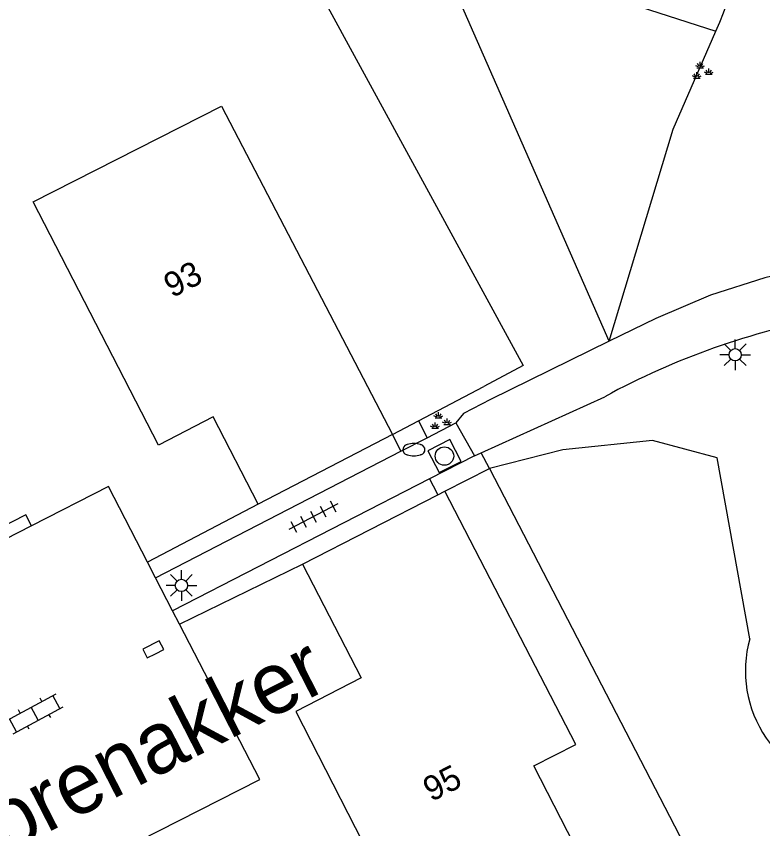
# Model space of a CAD drawing. Extents: x 137999 to 141000, y 397500 to 400501.
# Drawn here: x 138399.07 to 138429.41, y 400412.35 to 400445.38 of the extents above; entities that cross this region are included whole.
import ezdxf

# ---------------------------------------------------------------- set-up
doc = ezdxf.new("R2010")
doc.units = 0
for name, color, linetype in [('gg-afsc-erfafscheiding', 7, 'Continuous'), ('gg-afsc-hekwerk', 7, 'Continuous'), ('gg-afsc-muur', 7, 'Continuous'), ('gg-anno-huisnummerreeks BGT', 7, 'Continuous'), ('gg-anno-openbare ruimte label', 7, 'Continuous'), ('gg-bbg-hoofdgebouw', 7, 'Continuous'), ('gg-knt-verharding', 7, 'Continuous'), ('gt-grn-groengrens', 7, 'Continuous'), ('gt-symb-brandkraan', 7, 'Continuous'), ('gt-symb-groenvak', 7, 'Continuous'), ('gt-symb-klinker verharding', 7, 'Continuous'), ('gt-symb-kolk', 7, 'Continuous'), ('gt-symb-lichtmast', 7, 'Continuous'), ('gt-symb-rioolschacht', 7, 'Continuous'), ('gt-symb-tegel verharding', 7, 'Continuous')]:
    doc.layers.add(name, color=color, linetype=linetype)

# ---------------------------------------------------------------- blocks, each defined once
blk = doc.blocks.new('gt0-LMAST')
at = {"layer": 'gt-symb-lichtmast'}
for p, q in [((-0.182, 0.173), (-0.447, 0.438)), ((-0.005, 0.246), (-0.005, 0.621)), ((0.172, 0.173), (0.437, 0.438)), ((-0.255, -0.004), (-0.63, -0.004)), ((-0.182, -0.181), (-0.447, -0.446)), ((-0.005, -0.254), (-0.005, -0.629)), ((0.437, -0.446), (0.172, -0.181)), ((0.245, -0.004), (0.62, -0.004))]:
    blk.add_line(p, q, dxfattribs=at)
blk.add_circle((-0.005, -0.004), 0.25, dxfattribs=at)
blk = doc.blocks.new('gt0-GRVAK')
at = {"layer": 'gt-symb-groenvak'}
for p, q in [((-0.047, 0.214), (-0.047, 0.393)), ((-0.11, 0.189), (-0.228, 0.24)), ((-0.182, 0.153), (0.088, 0.153)), ((-0.091, 0.211), (-0.156, 0.322)), ((-0.004, 0.211), (0.061, 0.322)), ((0.015, 0.189), (0.133, 0.24)), ((0.262, -0.052), (0.197, 0.059)), ((0.305, -0.049), (0.305, 0.13)), ((0.349, -0.052), (0.414, 0.059)), ((-0.245, -0.228), (-0.363, -0.177)), ((-0.318, -0.264), (-0.047, -0.264)), ((-0.226, -0.206), (-0.291, -0.095)), ((-0.183, -0.203), (-0.183, -0.024)), ((-0.139, -0.206), (-0.074, -0.095)), ((-0.12, -0.228), (-0.002, -0.177)), ((0.243, -0.074), (0.125, -0.023)), ((0.17, -0.11), (0.441, -0.11)), ((0.368, -0.074), (0.486, -0.023))]:
    blk.add_line(p, q, dxfattribs=at)
blk = doc.blocks.new('gt0-TEG1')
at = {"layer": 'gt-symb-tegel verharding'}
for p, q in [((-1.125, 0), (1.125, 0)), ((-0.9, -0.25), (-0.9, 0.25)), ((-0.45, -0.25), (-0.45, 0.25)), ((0, -0.25), (0, 0.25)), ((0.45, -0.25), (0.45, 0.25)), ((0.9, -0.25), (0.9, 0.25))]:
    blk.add_line(p, q, dxfattribs=at)
blk = doc.blocks.new('gt0-KL1')
at = {"layer": 'gt-symb-klinker verharding'}
for p, q in [((-0.5, 0.3), (-0.5, 0.45)), ((0.5, 0.3), (0.5, 0.45)), ((-1.15, 0.3), (1.15, 0.3)), ((-1, -0.3), (-1, 0.3)), ((0, -0.3), (0, 0.3)), ((1, -0.3), (1, 0.3)), ((-1.15, -0.3), (1.15, -0.3)), ((-0.5, -0.45), (-0.5, -0.3)), ((0.5, -0.45), (0.5, -0.3))]:
    blk.add_line(p, q, dxfattribs=at)
blk = doc.blocks.new('gt0-KOLK')
at = {"layer": 'gt-symb-kolk'}
blk.add_lwpolyline([(0, 0), (0.375, 0), (0.375, 0.4), (-0.375, 0.4), (-0.375, 0), (0, 0)], dxfattribs=at)
blk = doc.blocks.new('gt0-RS')
at = {"layer": 'gt-symb-rioolschacht'}
blk.add_lwpolyline([(-0.5, -0.5), (0.5, -0.5), (0.5, 0.5), (-0.5, 0.5)], close=True, dxfattribs=at)
blk.add_circle((0, 0), 0.375, dxfattribs=at)
blk = doc.blocks.new('gt0-BR')
at = {"layer": 'gt-symb-brandkraan'}
for centre, radius, start, end in [((-0.244, 0), 0.206, 107.5669, 252.4331), ((0.599, -2.664), 3, 106.892, 107.5669), ((0, -0.691), 0.938, 73.108, 106.892), ((-0.599, -2.664), 3, 72.4331, 73.108), ((0.244, 0), 0.206, 287.567, 72.4331), ((0.599, 2.664), 3, 252.4331, 253.108), ((0, 0.691), 0.938, 253.108, 286.8921), ((-0.599, 2.664), 3, 286.8921, 287.567)]:
    blk.add_arc(centre, radius, start, end, dxfattribs=at)

msp = doc.modelspace()

# ---------------------------------------------------------------- linework, layer by layer
at = {"layer": 'gg-afsc-erfafscheiding'}
for p, q in [((138415.419, 400428.932), (138418.07, 400430.326)), ((138414.357, 400428.374), (138415.419, 400428.932)), ((138408.91, 400425.54), (138404.412, 400423.184)), ((138405.709, 400420.669), (138410.71, 400423.11))]:
    msp.add_line(p, q, dxfattribs=at)
at = {"layer": 'gg-afsc-hekwerk'}
for points in [[(138406.999, 400454.467), (138419.674, 400431.182), (138418.07, 400430.326)], [(138418.3, 400426.999), (138429.779, 400404.82), (138442.912, 400377.331)]]:
    msp.add_lwpolyline(points, dxfattribs=at)
at = {"layer": 'gg-afsc-muur'}
msp.add_line((138416.495, 400426.074), (138418.3, 400426.999), dxfattribs=at)
at = {"layer": 'gg-bbg-hoofdgebouw'}
for p, q in [((138414.357, 400428.374), (138408.91, 400425.54)), ((138416.201, 400425.923), (138416.495, 400426.074)), ((138410.71, 400423.11), (138416.201, 400425.923))]:
    msp.add_line(p, q, dxfattribs=at)
for points in [[(138408.91, 400425.54), (138407.07, 400429.1), (138404.85, 400427.94), (138399.76, 400437.84), (138407.407, 400441.727), (138414.357, 400428.374)], [(138422.033, 400411.16), (138420.113, 400414.907), (138421.813, 400415.778), (138416.495, 400426.074)], [(138410.71, 400423.11), (138413.09, 400418.48), (138410.43, 400417.12), (138415.26, 400407.69), (138422.033, 400411.16)]]:
    msp.add_lwpolyline(points, dxfattribs=at)
at = {"layer": 'gg-knt-verharding'}
for p, q in [((138417.969, 400427.639), (138422.991, 400429.915)), ((138415.419, 400428.932), (138415.772, 400428.25)), ((138415.772, 400428.25), (138416.943, 400428.854)), ((138416.943, 400428.854), (138417.695, 400427.515)), ((138414.357, 400428.374), (138414.504, 400428.089)), ((138414.504, 400428.089), (138414.705, 400427.7)), ((138414.705, 400427.7), (138415.772, 400428.25)), ((138404.735, 400422.557), (138414.705, 400427.7)), ((138417.695, 400427.515), (138415.866, 400426.576)), ((138417.695, 400427.515), (138417.969, 400427.639)), ((138418.3, 400426.999), (138417.969, 400427.639)), ((138415.866, 400426.576), (138405.428, 400421.214)), ((138415.866, 400426.576), (138416.01, 400426.296)), ((138416.01, 400426.296), (138416.201, 400425.923)), ((138404.735, 400422.557), (138404.412, 400423.184)), ((138405.428, 400421.214), (138404.735, 400422.557)), ((138405.709, 400420.669), (138405.428, 400421.214))]:
    msp.add_line(p, q, dxfattribs=at)
for points in [[(138443.346, 400437.329), (138431.756, 400435.286), (138429.5, 400434.755), (138427.293, 400434.047), (138425.062, 400433.1), (138423.166, 400432.167)], [(138423.166, 400432.167), (138418.348, 400429.797), (138417.252, 400429.238), (138416.943, 400428.854)], [(138404.412, 400423.184), (138402.82, 400426.27), (138399.693, 400424.668)], [(138399.693, 400424.668), (138391.01, 400420.22), (138392.396, 400417.568)], [(138403.237, 400411.432), (138408.97, 400414.35), (138405.709, 400420.669)]]:
    msp.add_lwpolyline(points, dxfattribs=at)
msp.add_arc((138437.628, 400403.049), 30.595, 100.3381, 118.5826, dxfattribs=at)
at = {"layer": 'gt-grn-groengrens'}
for p, q in [((138423.166, 400432.167), (138415.991, 400448.51)), ((138415.991, 400448.51), (138427.504, 400444.775))]:
    msp.add_line(p, q, dxfattribs=at)
for points in [[(138423.166, 400432.167), (138425.77, 400440.791), (138427.504, 400444.775)], [(138428.881, 400420.073), (138427.559, 400427.436), (138424.937, 400428.129), (138421.293, 400427.762), (138418.3, 400426.999)], [(138399.693, 400424.668), (138399.464, 400425.115), (138390.28, 400420.41), (138391.872, 400417.3)]]:
    msp.add_lwpolyline(points, dxfattribs=at)
for centre, radius, start, end in [((138414.887, 400450.488), 13.85, 335.638, 2.2082), ((138433.557, 400418.776), 4.852, 164.4916, 264.208)]:
    msp.add_arc(centre, radius, start, end, dxfattribs=at)

# ---------------------------------------------------------------- block references
at = {"layer": 'gt-symb-brandkraan'}
msp.add_blockref('gt0-BR', (138415.232, 400427.762), dxfattribs=at)
at = {"layer": 'gt-symb-groenvak'}
for p in [(138426.915, 400443.134), (138416.277, 400428.897)]:
    msp.add_blockref('gt0-GRVAK', p, dxfattribs=at)
at = {"layer": 'gt-symb-klinker verharding', "rotation": 28.48700713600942}
msp.add_blockref('gt0-KL1', (138399.819, 400417.026), dxfattribs=at)
at = {"layer": 'gt-symb-kolk', "rotation": 27.12876605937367}
msp.add_blockref('gt0-KOLK', (138404.732, 400419.468), dxfattribs=at)
at = {"layer": 'gt-symb-lichtmast'}
for p in [(138428.296, 400431.624), (138405.788, 400422.246)]:
    msp.add_blockref('gt0-LMAST', p, dxfattribs=at)
at = {"layer": 'gt-symb-rioolschacht', "rotation": 27.12876605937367}
msp.add_blockref('gt0-RS', (138416.476, 400427.501), dxfattribs=at)
at = {"layer": 'gt-symb-tegel verharding', "rotation": -152.48693881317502}
msp.add_blockref('gt0-TEG1', (138411.143, 400425.042), dxfattribs=at)

# ---------------------------------------------------------------- texts
at = {"layer": 'gg-anno-huisnummerreeks BGT'}
for s, rotation, p in [('93', 27.2, (138405.402, 400433.916)), ('95', 27.1, (138415.941, 400413.43))]:
    msp.add_text(s, height=1, rotation=rotation, dxfattribs=at).set_placement(p)
at = {"layer": 'gg-anno-openbare ruimte label'}
msp.add_text('Torenakker', height=2.5, rotation=27.1, dxfattribs=at).set_placement((138396.822, 400410.384))

doc.saveas('drawing.dxf')
